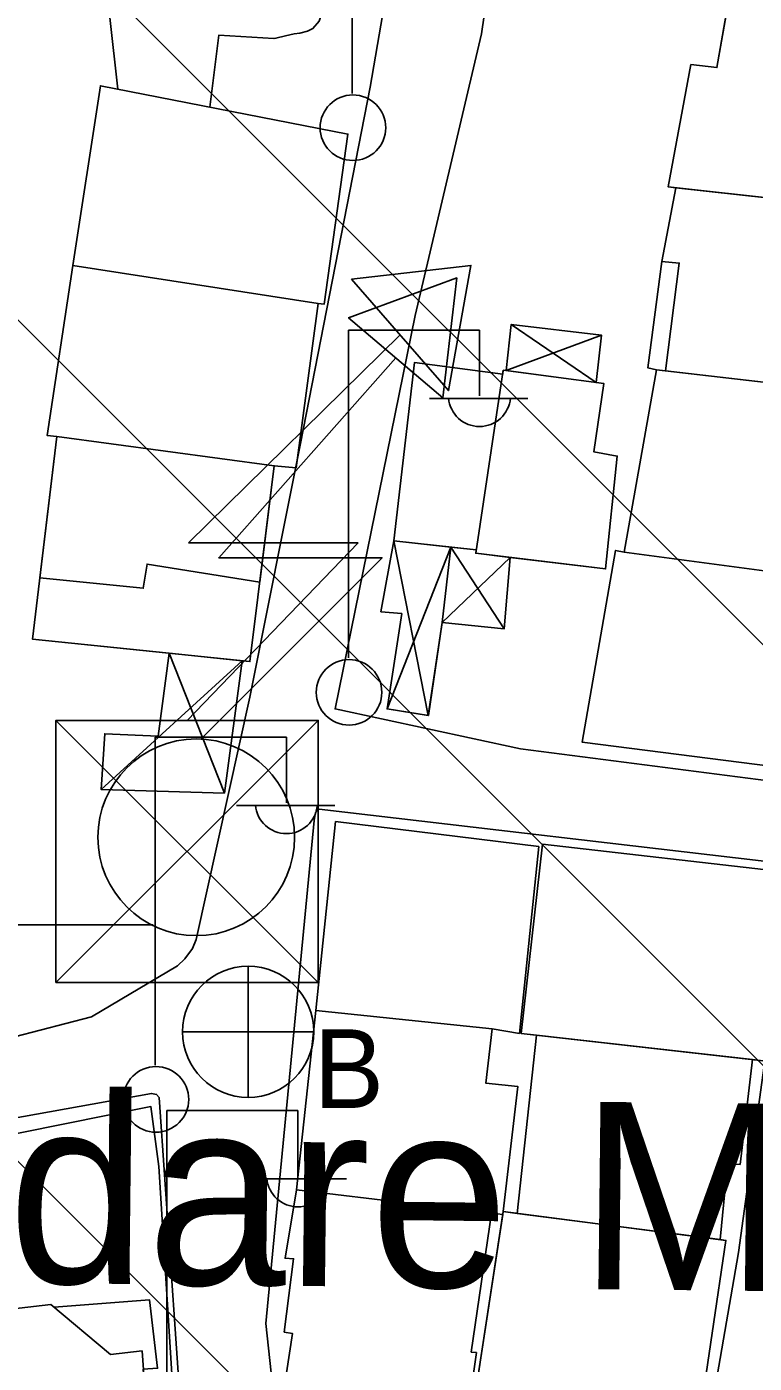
# Model space of a CAD drawing. Extents: x 417995 to 421451, y 4454518 to 4458015.
# Drawn here: x 420875.7 to 420914.5, y 4456783.5 to 4456854.9 of the extents above; entities that cross this region are included whole.
import ezdxf

# ---------------------------------------------------------------- set-up
doc = ezdxf.new("R2010")
doc.units = 0
for name, color, linetype in [('B_Mesken', 7, 'Continuous'), ('B_Sundurma', 7, 'Continuous'), ('B_Teras', 7, 'Continuous'), ('IPTAL', 7, 'Continuous'), ('S_Elektrik_Diregi', 7, 'Continuous'), ('S_Rogar_Kapagi_Buski', 7, 'Continuous'), ('S_Trafo_acik_tip', 7, 'Continuous'), ('S_Trafo_hücre_tipi', 7, 'Continuous'), ('Sinir_Cit_bir_taraf', 7, 'Continuous'), ('Sinir_Duvar_tek_tarafa_ait', 7, 'Continuous'), ('SN_TR_SIVILASMA', 7, 'Continuous'), ('SN_TR_TASKIN', 7, 'Continuous'), ('Yol_Sose', 7, 'Continuous')]:
    doc.layers.add(name, color=color, linetype=linetype)

msp = doc.modelspace()

# ---------------------------------------------------------------- linework, layer by layer
at = {"layer": 'B_Mesken'}
for points in [[(420924.255, 4456855.061), (420922.449, 4456844.918), (420909.932, 4456846.306), (420911.136, 4456852.832), (420912.525, 4456852.671), (420913.159, 4456856.304)], [(420924.148, 4456855.073), (420924.255, 4456855.061), (420922.449, 4456844.918), (420921.996, 4456844.968), (420910.328, 4456846.263), (420909.932, 4456846.306), (420911.136, 4456852.832), (420912.525, 4456852.671), (420913.147, 4456856.23), (420913.159, 4456856.304)], [(420878.144, 4456842.114), (420879.608, 4456851.701), (420892.823, 4456849.124), (420891.556, 4456840.041), (420891.23, 4456840.079)], [(420878.144, 4456842.114), (420879.608, 4456851.701), (420892.823, 4456849.124), (420891.557, 4456840.042), (420891.23, 4456840.079)], [(420909.784, 4456836.487), (420910.513, 4456842.236), (420909.582, 4456842.315), (420910.327, 4456846.263), (420921.996, 4456844.968), (420920.363, 4456835.26)], [(420921.996, 4456844.968), (420920.363, 4456835.26), (420909.784, 4456836.487), (420910.513, 4456842.236), (420909.582, 4456842.315), (420910.328, 4456846.263)], [(420888.889, 4456831.415), (420890.06, 4456831.311), (420891.23, 4456840.079), (420878.144, 4456842.114), (420876.773, 4456833.033), (420877.291, 4456832.988)], [(420888.889, 4456831.415), (420877.291, 4456832.988), (420876.773, 4456833.033), (420878.144, 4456842.114), (420891.23, 4456840.079), (420890.06, 4456831.311)], [(420899.678, 4456826.926), (420895.284, 4456827.409), (420896.388, 4456836.935), (420901.09, 4456836.304), (420901.123, 4456836.521), (420906.495, 4456835.807), (420905.959, 4456832.158), (420907.204, 4456831.939), (420906.586, 4456825.915), (420899.651, 4456826.75)], [(420901.284, 4456836.5), (420906.081, 4456835.862), (420906.495, 4456835.807), (420905.959, 4456832.158), (420907.204, 4456831.939), (420906.586, 4456825.915), (420901.485, 4456826.529), (420899.651, 4456826.75), (420899.678, 4456826.926), (420898.316, 4456827.076), (420895.284, 4456827.409), (420896.388, 4456836.935), (420901.091, 4456836.304), (420901.123, 4456836.521)], [(420920.719, 4456835.219), (420919.059, 4456825.281), (420907.581, 4456826.797), (420909.304, 4456836.543)], [(420909.784, 4456836.487), (420920.363, 4456835.26), (420920.719, 4456835.219), (420919.059, 4456825.281), (420907.581, 4456826.797), (420909.304, 4456836.543)], [(420875.983, 4456822.166), (420877.291, 4456832.988), (420888.889, 4456831.415), (420887.597, 4456820.964)], [(420888.889, 4456831.415), (420887.597, 4456820.965), (420887.185, 4456821.007), (420883.279, 4456821.411), (420875.983, 4456822.166), (420877.291, 4456832.988)], [(420919.059, 4456825.281), (420917.189, 4456815.156), (420905.335, 4456816.66), (420907.119, 4456826.901), (420907.581, 4456826.797)], [(420919.059, 4456825.281), (420917.189, 4456815.156), (420905.335, 4456816.66), (420907.119, 4456826.901), (420907.581, 4456826.797)], [(420891.119, 4456802.338), (420892.166, 4456812.427), (420903.015, 4456811.087), (420901.986, 4456801.118), (420900.52, 4456801.352)], [(420891.119, 4456802.338), (420892.166, 4456812.427), (420903.015, 4456811.087), (420901.986, 4456801.118), (420900.52, 4456801.352)], [(420915.294, 4456799.62), (420902.083, 4456801.106), (420903.221, 4456811.224), (420916.269, 4456809.729)], [(420915.294, 4456799.619), (420914.43, 4456799.717), (420902.9, 4456801.014), (420902.083, 4456801.106), (420903.222, 4456811.224), (420916.269, 4456809.73)], [(420900.496, 4456791.52), (420901.099, 4456791.452), (420901.122, 4456791.6), (420901.892, 4456798.287), (420900.185, 4456798.464), (420900.52, 4456801.352), (420891.119, 4456802.338), (420890.089, 4456792.772)], [(420900.496, 4456791.52), (420890.089, 4456792.772), (420891.119, 4456802.338), (420900.52, 4456801.352), (420900.185, 4456798.464), (420901.892, 4456798.287), (420901.122, 4456791.6), (420901.099, 4456791.452)], [(420902.9, 4456801.014), (420901.871, 4456791.504), (420912.704, 4456790.108), (420913.093, 4456794.14), (420913.763, 4456794.124), (420914.43, 4456799.717)], [(420914.43, 4456799.717), (420913.763, 4456794.124), (420913.093, 4456794.139), (420912.704, 4456790.108), (420901.871, 4456791.504), (420902.9, 4456801.014)], [(420898.316, 4456781.994), (420889.548, 4456782.988), (420889.862, 4456785.101), (420889.426, 4456785.173), (420889.923, 4456789.084), (420889.475, 4456789.113), (420890.089, 4456792.772), (420900.496, 4456791.52), (420899.415, 4456784.101), (420899.688, 4456784.081), (420899.377, 4456781.857)], [(420898.316, 4456781.994), (420889.548, 4456782.988), (420889.862, 4456785.101), (420889.426, 4456785.173), (420889.923, 4456789.084), (420889.476, 4456789.113), (420890.089, 4456792.772), (420900.496, 4456791.52), (420899.415, 4456784.101), (420899.688, 4456784.081), (420899.377, 4456781.857)], [(420913.012, 4456790.068), (420911.539, 4456780.161), (420899.622, 4456781.825), (420901.122, 4456791.6)], [(420901.871, 4456791.504), (420912.704, 4456790.108), (420913.012, 4456790.068), (420911.539, 4456780.161), (420911.102, 4456780.222), (420899.622, 4456781.825), (420901.099, 4456791.452), (420901.122, 4456791.6)], [(420877.137, 4456786.493), (420882.233, 4456786.889), (420882.667, 4456783.238), (420881.903, 4456783.198), (420882.263, 4456778.079), (420868.693, 4456776.591), (420868.029, 4456785.61), (420876.965, 4456786.637)], [(420882.263, 4456778.079), (420873.356, 4456777.102), (420868.693, 4456776.591), (420868.029, 4456785.61), (420876.965, 4456786.637), (420877.137, 4456786.493), (420882.233, 4456786.889), (420882.667, 4456783.238), (420881.903, 4456783.198)]]:
    msp.add_lwpolyline(points, close=True, dxfattribs=at)
at = {"layer": 'B_Sundurma'}
for p, q in [((420906.081, 4456835.862), (420901.535, 4456838.955)), ((420906.374, 4456838.382), (420901.284, 4456836.5)), ((420897.119, 4456818.089), (420895.284, 4456827.409)), ((420894.921, 4456818.437), (420898.316, 4456827.076)), ((420901.17, 4456822.714), (420898.316, 4456827.076)), ((420901.485, 4456826.529), (420897.867, 4456823.045)), ((420879.651, 4456814.136), (420887.185, 4456821.007)), ((420883.279, 4456821.411), (420886.236, 4456813.946))]:
    msp.add_line(p, q, dxfattribs=at)
for points in [[(420906.081, 4456835.862), (420906.374, 4456838.382), (420901.535, 4456838.955), (420901.284, 4456836.5)], [(420906.081, 4456835.862), (420901.284, 4456836.5), (420901.535, 4456838.955), (420906.374, 4456838.383)], [(420897.867, 4456823.045), (420897.119, 4456818.089), (420894.921, 4456818.437), (420895.703, 4456823.524), (420894.589, 4456823.622), (420895.284, 4456827.409), (420898.316, 4456827.076)], [(420898.316, 4456827.076), (420897.867, 4456823.045), (420897.12, 4456818.089), (420894.921, 4456818.437), (420895.703, 4456823.524), (420894.589, 4456823.622), (420895.284, 4456827.409)], [(420901.485, 4456826.529), (420901.17, 4456822.714), (420897.867, 4456823.045), (420898.316, 4456827.076), (420899.678, 4456826.926), (420899.651, 4456826.75)], [(420899.678, 4456826.926), (420899.651, 4456826.75), (420901.485, 4456826.529), (420901.17, 4456822.714), (420897.867, 4456823.045), (420898.316, 4456827.076)], [(420883.279, 4456821.411), (420882.694, 4456816.982), (420879.843, 4456817.113), (420879.651, 4456814.136), (420886.236, 4456813.946), (420887.185, 4456821.007)], [(420883.279, 4456821.411), (420887.185, 4456821.007), (420886.236, 4456813.946), (420879.651, 4456814.136), (420879.843, 4456817.113), (420882.694, 4456816.982)]]:
    msp.add_lwpolyline(points, close=True, dxfattribs=at)
at = {"layer": 'B_Teras'}
for points in [[(420899.651, 4456826.75), (420901.123, 4456836.521), (420906.495, 4456835.807), (420905.959, 4456832.158), (420907.204, 4456831.939), (420906.586, 4456825.915)], [(420888.12, 4456825.199), (420882.106, 4456826.173), (420881.902, 4456824.879), (420876.378, 4456825.429), (420877.291, 4456832.988), (420888.889, 4456831.415)], [(420881.835, 4456784.17), (420882.263, 4456778.079), (420868.693, 4456776.591), (420868.029, 4456785.61), (420876.965, 4456786.637), (420880.154, 4456783.982)]]:
    msp.add_lwpolyline(points, close=True, dxfattribs=at)
at = {"layer": 'S_Elektrik_Diregi'}
for p, q in [((420893.057, 4456851.299), (420893.057, 4456868.799)), ((420892.851, 4456821.157), (420892.851, 4456838.657)), ((420892.851, 4456838.657), (420899.851, 4456838.657)), ((420899.851, 4456835.157), (420899.851, 4456838.657)), ((420897.191, 4456835.017), (420902.441, 4456835.017)), ((420882.541, 4456799.427), (420882.541, 4456816.928)), ((420882.541, 4456816.928), (420889.541, 4456816.928)), ((420889.541, 4456813.427), (420889.541, 4456816.928)), ((420886.881, 4456813.287), (420892.131, 4456813.287)), ((420883.153, 4456779.499), (420883.153, 4456796.999)), ((420883.153, 4456796.999), (420890.153, 4456796.999)), ((420890.153, 4456793.499), (420890.153, 4456796.999)), ((420887.493, 4456793.359), (420892.743, 4456793.359))]:
    msp.add_line(p, q, dxfattribs=at)
for centre in [(420893.093, 4456849.464), (420892.887, 4456819.322), (420882.577, 4456797.592)]:
    msp.add_circle(centre, 1.75, dxfattribs=at)
for centre in [(420899.852, 4456835.17), (420889.542, 4456813.44), (420890.154, 4456793.512)]:
    msp.add_arc(centre, 1.658, 184.83843, 355.14641, dxfattribs=at)
at = {"layer": 'S_Rogar_Kapagi_Buski'}
for p, q in [((420887.501, 4456804.7), (420887.501, 4456797.7)), ((420884.001, 4456801.2), (420891.001, 4456801.2))]:
    msp.add_line(p, q, dxfattribs=at)
msp.add_circle((420887.501, 4456801.2), 3.5, dxfattribs=at)
at = {"layer": 'S_Trafo_acik_tip'}
msp.add_lwpolyline([(420897.902, 4456835.045), (420898.637, 4456841.45), (420892.862, 4456839.315)], close=True, dxfattribs=at)
msp.add_lwpolyline([(420884.987, 4456816.845), (420894.647, 4456826.505), (420885.931, 4456826.505), (420895.382, 4456837.18)], dxfattribs=at)
msp.add_circle((420884.727, 4456811.583), 5.25, dxfattribs=at)
at = {"layer": 'S_Trafo_hücre_tipi'}
for p, q in [((420884.308, 4456827.31), (420895.613, 4456838.405)), ((420884.238, 4456817.825), (420893.373, 4456827.31)), ((420893.373, 4456827.31), (420884.308, 4456827.31)), ((420891.238, 4456817.825), (420877.238, 4456803.825)), ((420877.238, 4456817.825), (420891.238, 4456803.825))]:
    msp.add_line(p, q, dxfattribs=at)
for points in [[(420893.023, 4456841.38), (420899.393, 4456842.115), (420898.203, 4456835.43)], [(420877.238, 4456803.825), (420891.238, 4456803.825), (420891.238, 4456817.825), (420877.238, 4456817.825)]]:
    msp.add_lwpolyline(points, close=True, dxfattribs=at)
at = {"layer": 'Sinir_Cit_bir_taraf'}
for points in [[(420873.788, 4456863.441), (420878.206, 4456863.833), (420879.598, 4456858.806), (420880.114, 4456855.351), (420880.538, 4456851.52)], [(420879.544, 4456859.002), (420882.182, 4456860.491), (420884.193, 4456860.665), (420886.597, 4456860.685), (420887.767, 4456860.581), (420888.592, 4456860.405), (420889.245, 4456860.166), (420889.678, 4456859.771), (420890.162, 4456859.19), (420890.874, 4456858.025), (420891.264, 4456856.909), (420891.432, 4456856.025), (420891.409, 4456855.539), (420891.289, 4456855.152), (420890.955, 4456854.757), (420890.668, 4456854.624), (420890.261, 4456854.515), (420889.96, 4456854.47), (420889.487, 4456854.368), (420888.982, 4456854.243), (420888.872, 4456854.223), (420885.935, 4456854.407), (420885.462, 4456850.559)]]:
    msp.add_lwpolyline(points, dxfattribs=at)
at = {"layer": 'Sinir_Duvar_tek_tarafa_ait'}
for points in [[(420909.304, 4456836.543), (420908.845, 4456836.637), (420909.582, 4456842.315)], [(420866.118, 4456793.961), (420882.306, 4456797.206), (420882.738, 4456794.007), (420883.596, 4456780.099)]]:
    msp.add_lwpolyline(points, dxfattribs=at)
at = {"layer": 'SN_TR_SIVILASMA'}
for p, q in [((421281.591, 4456455.252), (420088.53, 4457648.314)), ((421281.36, 4456433.034), (420079.094, 4457635.3)), ((421280.896, 4456388.596), (420066.933, 4457602.559))]:
    msp.add_line(p, q, dxfattribs=at)
at = {"layer": 'SN_TR_TASKIN'}
msp.add_line((420782.431, 4456806.904), (420882.431, 4456806.904), dxfattribs=at)
at = {"layer": 'Yol_Sose'}
for points in [[(420899.96, 4456854.483), (420903.096, 4456876.038), (420914.495, 4456889.311), (420928.548, 4456902.934), (420928.884, 4456903.055), (420929.256, 4456903.006), (420929.539, 4456902.931), (420929.99, 4456902.684), (420930.272, 4456902.477), (420930.549, 4456902.26), (420930.729, 4456901.874), (420930.757, 4456901.507), (420929.324, 4456890.227), (420927.326, 4456874.161), (420923.416, 4456848.567), (420917.303, 4456814.588), (420917.213, 4456814.419), (420916.933, 4456814.391), (420902.045, 4456816.31)], [(420879.134, 4456801.998), (420862.668, 4456797.721), (420853.299, 4456796.623), (420852.984, 4456796.819), (420852.858, 4456819.244), (420852.882, 4456835.894), (420851.798, 4456854.433), (420851.524, 4456862.357), (420851.688, 4456862.694), (420877.197, 4456865.511), (420886.891, 4456867.458), (420895.165, 4456870.215), (420895.868, 4456870.282), (420896.158, 4456870.245), (420896.331, 4456870.111), (420896.547, 4456869.872), (420896.857, 4456869.331), (420896.815, 4456867.886), (420894.013, 4456851.626)], [(420902.045, 4456816.31), (420892.142, 4456818.438), (420892.142, 4456818.443), (420896.41, 4456839.446), (420899.96, 4456854.483)], [(420894.013, 4456851.626), (420890.29, 4456832.614), (420887.586, 4456819.058), (420884.726, 4456806.13), (420884.533, 4456805.639), (420884.115, 4456805.098), (420883.72, 4456804.715), (420879.134, 4456801.998)], [(420889.129, 4456725.054), (420892.118, 4456734.987), (420892.476, 4456737.189), (420892.543, 4456739.163), (420891.043, 4456759.253), (420889.906, 4456772.137), (420888.449, 4456785.627), (420891.024, 4456812.481), (420891.097, 4456812.901), (420891.289, 4456813.082), (420916.269, 4456810.164), (420916.508, 4456809.821), (420916.421, 4456809.377), (420913.675, 4456789.425), (420910.279, 4456769.779), (420905.977, 4456742.902), (420903.94, 4456732.051)], [(420884.089, 4456778.884), (420885.252, 4456769.002), (420885.103, 4456768.068), (420884.649, 4456767.166), (420884.075, 4456766.426), (420882.907, 4456765.386), (420881.361, 4456764.617), (420871.008, 4456762.957), (420854.008, 4456761.024), (420853.721, 4456761.269), (420852.955, 4456778.245), (420851.957, 4456792.506), (420852.027, 4456793.001), (420852.294, 4456793.264), (420872.311, 4456796.106), (420882.341, 4456797.91), (420882.611, 4456797.857), (420882.742, 4456797.695), (420883.967, 4456780.187), (420884.089, 4456778.884)]]:
    msp.add_lwpolyline(points, dxfattribs=at)

# ---------------------------------------------------------------- texts
at = {"layer": 'IPTAL'}
msp.add_text('Bursa 3. Ýdare Mahkemesinin', height=10, rotation=359.36891, dxfattribs=at).set_placement((420812.194, 4456788.496))
at = {"layer": 'S_Rogar_Kapagi_Buski'}
msp.add_text('B', height=4.2, dxfattribs=at).set_placement((420891.001, 4456797.135))

doc.saveas('drawing.dxf')
